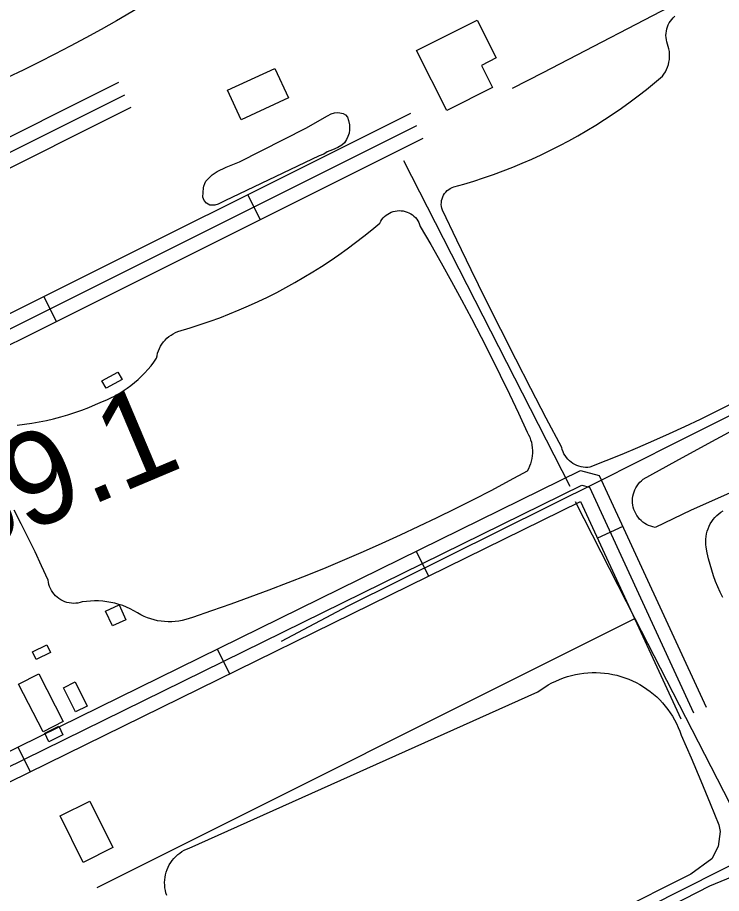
# Model space of a CAD drawing. Extents: x 3684037 to 3722149, y 433263 to 459021.
# Drawn here: x 3709731 to 3710488, y 446628 to 447571 of the extents above; entities that cross this region are included whole.
import ezdxf

# ---------------------------------------------------------------- set-up
doc = ezdxf.new("R2010")
doc.units = 0
for name, color, linetype in [('V-BLDG-OTLN', 7, 'Continuous'), ('V-DTCH-CNTR', 7, 'Continuous'), ('V-RIVR-EDGE', 7, 'Continuous'), ('V-ROAD-CNTR', 7, 'Continuous'), ('V-SITE-VEGE', 7, 'Continuous'), ('V-SURV-IDEN', 7, 'Continuous'), ('V-TOPO-SHOR', 7, 'Continuous')]:
    doc.layers.add(name, color=color, linetype=linetype)

msp = doc.modelspace()

# ---------------------------------------------------------------- linework, layer by layer
at = {"layer": 'V-BLDG-OTLN'}
for points in [[(3710160.14, 447535.34), (3710225.34, 447568.03), (3710245.8, 447527.21), (3710229.89, 447519.23), (3710241.91, 447495.25), (3710192.63, 447470.54)], [(3710022.27, 447484.12), (3709971.47, 447460.65), (3709956.8, 447492.43), (3710007.6, 447515.89)], [(3709821.74, 447179.54), (3709838.9, 447188.96), (3709843.27, 447181.01), (3709826.11, 447171.59)], [(3709840.15, 446938.43), (3709847.53, 446922.51), (3709833, 446915.77), (3709825.62, 446931.7)], [(3709746.83, 446887.92), (3709762.29, 446895.54), (3709766.41, 446887.17), (3709750.95, 446879.55)], [(3709753.66, 446864.2), (3709780.12, 446812.93), (3709758.49, 446801.77), (3709732.05, 446853.05)], [(3709793.02, 446855.47), (3709805.79, 446829.38), (3709793.17, 446823.2), (3709780.4, 446849.29)], [(3709779.71, 446798.48), (3709764.71, 446791.09), (3709760.13, 446800.39), (3709775.13, 446807.78)], [(3709808.69, 446727.22), (3709833.56, 446677.12), (3709801.66, 446661.28), (3709776.79, 446711.38)]]:
    msp.add_lwpolyline(points, close=True, dxfattribs=at)
at = {"layer": 'V-DTCH-CNTR'}
for points in [[(3711738.85, 448225.34), (3711634.88, 448178.53), (3711401.35, 448059.89), (3711217.06, 447971.71), (3711019.39, 447874.27), (3710839.68, 447790.58), (3710653.55, 447694.39), (3710450.58, 447591.78), (3710296.04, 447511.28), (3710263.03, 447494.22)], [(3710996.34, 447387.99), (3710916.12, 447349.01), (3710835.98, 447309.87), (3710755.93, 447270.57), (3710675.95, 447231.11), (3710596.05, 447191.48), (3710516.24, 447151.69), (3710436.5, 447111.73), (3710356.85, 447071.62), (3710086.14, 446937.02), (3710014.49, 446899.02)]]:
    msp.add_lwpolyline(points, dxfattribs=at)
at = {"layer": 'V-RIVR-EDGE'}
msp.add_spline([(3707057.63, 450460), (3707081.52, 450431), (3707105.39, 450392.51), (3707125.2, 450359), (3707163.49, 450300.12), (3707183.76, 450270.23), (3707206.7, 450223.15), (3707227.4, 450181.5), (3707252.17, 450142.1), (3707265.67, 450117.2), (3707275.12, 450098.64), (3707318.38, 450037.94), (3707353.07, 449985.41), (3707385.06, 449939.66), (3707406.23, 449908.41), (3707430.1, 449871.27), (3707455.78, 449833.68), (3707495.45, 449785.2), (3707517.08, 449753.49), (3707534.2, 449727.23), (3707562.13, 449687.82), (3707582.83, 449647.07), (3707592.72, 449623.99), (3707603.99, 449607.68), (3707632.37, 449565.11), (3707692.27, 449470.46), (3707727.83, 449403.91), (3707751.67, 449355.47), (3707768.33, 449325.13), (3707817.4, 449240), (3707854.79, 449182.03), (3707880.91, 449141.73), (3707898.94, 449116.36), (3707960.23, 449034.82), (3707990.86, 448990.44), (3708021.04, 448942.43), (3708046.24, 448893.54), (3708087.2, 448819.73), (3708107.48, 448788.94), (3708130.45, 448754.06), (3708144.4, 448727.8), (3708155.18, 448700.19), (3708176.37, 448674.82), (3708204.31, 448634.06), (3708224.57, 448599.19), (3708242.58, 448567.5), (3708259.67, 448533.09), (3708300.54, 448421.76), (3708313.13, 448390.98), (3708333.36, 448345.26), (3708350.46, 448310.4), (3708400.43, 448222.56), (3708436, 448162.79), (3708462.58, 448121.12), (3708493.64, 448064.07), (3708520.62, 448004.32), (3708547.17, 447952.26), (3708560.65, 447921.03), (3708599.29, 447820.1), (3708618.62, 447774.38), (3708636.6, 447732.29), (3708686.04, 447611.44), (3708708.97, 447557.58), (3708728.76, 447517.74), (3708790.87, 447400.93), (3708813.79, 447342.99), (3708823.69, 447322.62), (3708832.7, 447310.39), (3708843.99, 447304.94), (3708854.83, 447299.94), (3708866.57, 447292.22), (3708878.28, 447274.56), (3708903.02, 447223.86), (3708928.62, 447154.16), (3708946.56, 447092.62), (3708972.63, 447032.42), (3709004.55, 446957.28), (3709022.09, 446919.26), (3709036.9, 446872.65), (3709065.65, 446798.42), (3709084.55, 446762.2), (3709116.06, 446705.15), (3709133.17, 446676.17), (3709190.81, 446579.27), (3709228.65, 446520.4), (3709242.18, 446506.8), (3709273.72, 446461.5), (3709296.22, 446418.04), (3709323.65, 446357.84), (3709346.13, 446307.14), (3709405.05, 446179.94), (3709417.62, 446143.28), (3709426.98, 446089), (3709431.45, 446069.09), (3709442.24, 446043.29), (3709459.81, 446017.93), (3709485.03, 445975.81), (3709516.54, 445917.41), (3709528.22, 445886.18), (3709547.07, 445830.07), (3709579.84, 445736.39), (3709592.41, 445699.28), (3709614.43, 445642.25), (3709638.73, 445596.07), (3709660.32, 445552.16), (3709689.1, 445487.43), (3709716.1, 445435.36), (3709727.8, 445413.18), (3709766.95, 445336.67), (3709796.19, 445272.84), (3709817.77, 445223.5), (3709885.21, 445070.05), (3709914.01, 445011.65), (3709955.32, 444895.8), (3709967.01, 444870), (3709990.89, 444833.77), (3710021.5, 444778.98), (3710062.05, 444721.45), (3710099, 444671.17), (3710125.54, 444614.59), (3710149.37, 444558.91), (3710206.48, 444434.88), (3710232.57, 444377.84), (3710255.95, 444325.79), (3710301.83, 444226.65), (3710336.44, 444144.73), (3710353.07, 444103.09), (3710397.08, 443983.15), (3710422.25, 443922.96), (3710475.81, 443823.35), (3710506.44, 443776.25), (3710521.29, 443745.01), (3710531.13, 443701.58), (3710571.1, 443591.61), (3710592.23, 443543.17), (3710610.23, 443506.96), (3710643.1, 443453.52), (3710685.41, 443374.74), (3710721.42, 443310.44), (3710726.82, 443298.22), (3710725.87, 443280.14), (3710724.91, 443258.89), (3710728.49, 443241.7), (3710736.59, 443228.11), (3710746.51, 443216.79), (3710761.87, 443209.97), (3710784.47, 443208.1), (3710799.86, 443212.58), (3710819.78, 443223.39), (3710828.83, 443224.27), (3710831.98, 443222), (3710845.47, 443189.86), (3710847.7, 443178.55), (3710844.52, 443169.52), (3710837.71, 443158.23), (3710824.1, 443142.44), (3710796, 443115.83), (3710790.11, 443110.87), (3710787.84, 443107.71), (3710786.47, 443099.58), (3710789.13, 443080.58), (3710800.82, 443053.87), (3710807.11, 443036.22), (3710810.72, 443032.6), (3710815.22, 443023.09), (3710815.19, 443014.5), (3710814.27, 443006.82), (3710817.86, 442996.41), (3710822.81, 442987.35), (3710832.3, 442981.9), (3710839.97, 442976.46), (3710855.3, 442958.33), (3710863.4, 442945.65), (3710869.69, 442927.55), (3710881.85, 442907.17)], degree=3, dxfattribs=at)
at = {"layer": 'V-ROAD-CNTR'}
for p, q in [((3709978.43, 447380.12), (3709991.85, 447353.29)), ((3709759.12, 447270.44), (3709772.53, 447243.61)), ((3710382.11, 447022.78), (3710354.86, 447010.23)), ((3710159.91, 446996.44), (3710173.15, 446969.52)), ((3709945.62, 446891.08), (3709958.86, 446864.15)), ((3709731.32, 446785.71), (3709744.56, 446758.79))]:
    msp.add_line(p, q, dxfattribs=at)
for points in [[(3709202.54, 447175.35), (3709342.81, 447252.21), (3709839.71, 447500.98)], [(3709209.75, 447162.2), (3709349.77, 447238.92), (3709846.42, 447487.56)], [(3709216.96, 447149.04), (3709356.74, 447225.63), (3709853.14, 447474.15)], [(3709276.63, 447029.16), (3710153.88, 447467.86)], [(3709283.33, 447015.74), (3710160.59, 447454.44)], [(3709290.04, 447002.33), (3710167.3, 447441.03)], [(3709435.99, 446667.96), (3709689.08, 446764.94), (3710336.4, 447083.21), (3710356.78, 447077.78), (3710471.63, 446828.37)], [(3709441.35, 446653.95), (3709695.08, 446751.18), (3710337.97, 447067.27), (3710346.11, 447065.1), (3710458.01, 446822.1)], [(3709446.72, 446639.94), (3709701.09, 446737.42), (3710336.6, 447049.88), (3710444.38, 446815.83)]]:
    msp.add_lwpolyline(points, dxfattribs=at)
at = {"layer": 'V-SITE-VEGE'}
for points in [[(3709886.12, 447596.4), (3709869.98, 447586.52), (3709853.73, 447576.83), (3709837.38, 447567.31), (3709820.91, 447557.99), (3709804.34, 447548.85), (3709787.67, 447539.9), (3709770.9, 447531.14), (3709754.03, 447522.57), (3709737.06, 447514.18), (3709720, 447506)], [(3710299.62, 447139.52), (3710283.11, 447171.22), (3710266.78, 447203.02), (3710250.64, 447234.92), (3710234.69, 447266.91), (3710218.92, 447298.99), (3710203.34, 447331.17), (3710187.95, 447363.43), (3710187.35, 447365.42), (3710186.96, 447367.46), (3710186.8, 447369.53), (3710186.86, 447371.61), (3710187.14, 447373.67), (3710187.63, 447375.68), (3710188.35, 447377.64), (3710189.26, 447379.5), (3710190.37, 447381.26), (3710191.67, 447382.88), (3710193.13, 447384.36), (3710194.74, 447385.67), (3710196.48, 447386.8), (3710198.33, 447387.75), (3710200.27, 447388.49), (3710210.99, 447391.5), (3710221.65, 447394.72), (3710232.25, 447398.14), (3710242.78, 447401.77), (3710253.24, 447405.61), (3710263.62, 447409.64), (3710273.91, 447413.89), (3710284.13, 447418.32), (3710294.25, 447422.96), (3710304.29, 447427.79), (3710314.22, 447432.82), (3710324.06, 447438.04), (3710333.8, 447443.45), (3710343.42, 447449.05), (3710352.94, 447454.83), (3710362.34, 447460.8), (3710371.63, 447466.95), (3710380.79, 447473.28), (3710389.83, 447479.79), (3710398.74, 447486.47), (3710407.51, 447493.33), (3710416.15, 447500.35), (3710424.66, 447507.54), (3710426.33, 447509.83), (3710427.82, 447512.24), (3710429.11, 447514.77), (3710430.2, 447517.39), (3710431.07, 447520.08), (3710431.73, 447522.84), (3710432.17, 447525.64), (3710432.39, 447528.47), (3710432.38, 447531.3), (3710432.15, 447534.13), (3710431.69, 447536.93), (3710431.01, 447539.68), (3710429.42, 447544.6), (3710428.91, 447546.87), (3710428.6, 447549.18), (3710428.49, 447551.52), (3710428.58, 447553.85), (3710428.87, 447556.16), (3710429.37, 447558.44), (3710430.05, 447560.67), (3710430.93, 447562.84), (3710431.98, 447564.92), (3710433.22, 447566.9), (3710434.62, 447568.76), (3710436.17, 447570.5), (3710437.87, 447572.1)], [(3710127.39, 447357.94), (3710129.16, 447359.19), (3710131.04, 447360.28), (3710133.01, 447361.19), (3710135.06, 447361.91), (3710137.17, 447362.44), (3710139.32, 447362.76), (3710141.48, 447362.89), (3710143.65, 447362.81), (3710145.81, 447362.53), (3710147.92, 447362.04), (3710149.99, 447361.37), (3710151.98, 447360.5), (3710153.88, 447359.45), (3710155.67, 447358.23), (3710157.35, 447356.84), (3710158.88, 447355.3), (3710160.27, 447353.63), (3710161.49, 447351.84)], [(3709730.48, 447131.95), (3709738.38, 447132.91), (3709746.25, 447134.08), (3709754.09, 447135.47), (3709761.89, 447137.06), (3709769.64, 447138.87), (3709777.35, 447140.89), (3709784.99, 447143.11), (3709792.57, 447145.54), (3709800.08, 447148.18), (3709807.52, 447151.01), (3709814.87, 447154.05), (3709822.15, 447157.29), (3709826.81, 447159.23), (3709831.4, 447161.35), (3709835.89, 447163.66), (3709840.29, 447166.14), (3709844.59, 447168.8), (3709848.77, 447171.63), (3709852.85, 447174.62), (3709856.79, 447177.78), (3709860.61, 447181.09), (3709864.29, 447184.55), (3709867.84, 447188.15), (3709871.23, 447191.89), (3709874.48, 447195.77), (3709877.56, 447199.77), (3709880.48, 447203.89), (3709880.93, 447206.62), (3709881.58, 447209.3), (3709882.45, 447211.92), (3709883.52, 447214.47), (3709884.79, 447216.92), (3709886.24, 447219.27), (3709887.88, 447221.49), (3709889.69, 447223.58), (3709891.65, 447225.52), (3709893.77, 447227.3), (3709896.01, 447228.91), (3709898.38, 447230.34), (3709900.85, 447231.57), (3709903.41, 447232.61), (3709916.74, 447236.67), (3709927.37, 447240.11), (3709937.94, 447243.76), (3709948.43, 447247.61), (3709958.85, 447251.65), (3709969.18, 447255.9), (3709979.44, 447260.35), (3709989.6, 447264.99), (3709999.68, 447269.83), (3710009.66, 447274.85), (3710019.54, 447280.08), (3710029.32, 447285.49), (3710038.99, 447291.08), (3710048.55, 447296.86), (3710058, 447302.83), (3710067.34, 447308.98), (3710076.55, 447315.29), (3710085.64, 447321.8), (3710094.61, 447328.47), (3710103.44, 447335.31), (3710112.14, 447342.33), (3710120.7, 447349.51), (3710121.71, 447351.43), (3710122.9, 447353.25), (3710124.25, 447354.95), (3710125.75, 447356.52), (3710127.39, 447357.94)], [(3710161.49, 447351.84), (3710162.54, 447349.93), (3710163.4, 447347.94), (3710164.08, 447345.88), (3710175.52, 447326.25), (3710186.76, 447306.51), (3710197.81, 447286.66), (3710208.68, 447266.7), (3710219.35, 447246.65), (3710229.83, 447226.49), (3710240.11, 447206.23), (3710250.2, 447185.88), (3710260.09, 447165.43), (3710269.79, 447144.89), (3710279.29, 447124.25), (3710280.66, 447121.67), (3710281.84, 447119.01), (3710282.83, 447116.26), (3710283.64, 447113.45), (3710284.24, 447110.59), (3710284.64, 447107.69), (3710284.83, 447104.77), (3710284.83, 447101.85), (3710284.62, 447098.93), (3710284.2, 447096.04), (3710283.58, 447093.18), (3710282.77, 447090.37), (3710281.76, 447087.62), (3710280.56, 447084.96), (3710279.18, 447082.38), (3710259.96, 447071.95), (3710240.64, 447061.71), (3710221.21, 447051.67), (3710201.69, 447041.83), (3710182.07, 447032.18), (3710162.35, 447022.72), (3710142.54, 447013.47), (3710122.64, 447004.42), (3710102.64, 446995.56), (3710082.56, 446986.91), (3710062.4, 446978.46), (3710042.15, 446970.21), (3710021.82, 446962.17), (3710001.4, 446954.33), (3709980.91, 446946.69), (3709960.35, 446939.26), (3709939.71, 446932.04), (3709919, 446925.02), (3709915.42, 446923.72), (3709911.77, 446922.61), (3709908.06, 446921.72), (3709904.31, 446921.04), (3709900.53, 446920.57), (3709896.72, 446920.32), (3709892.91, 446920.28), (3709889.1, 446920.46), (3709885.31, 446920.85), (3709881.55, 446921.46), (3709877.83, 446922.28), (3709874.16, 446923.31), (3709870.55, 446924.55), (3709867.02, 446925.99), (3709863.58, 446927.63), (3709859.88, 446930.02), (3709856.06, 446932.22), (3709852.13, 446934.22), (3709848.1, 446936.02), (3709843.99, 446937.61), (3709839.81, 446939), (3709835.55, 446940.17), (3709831.25, 446941.12), (3709826.9, 446941.85), (3709822.52, 446942.36), (3709818.12, 446942.65), (3709813.71, 446942.72), (3709809.31, 446942.56), (3709804.91, 446942.17), (3709800.55, 446941.57), (3709798.25, 446940.91), (3709795.91, 446940.44), (3709793.54, 446940.17), (3709791.15, 446940.11), (3709788.76, 446940.25), (3709786.4, 446940.6), (3709784.07, 446941.14), (3709781.8, 446941.89), (3709779.6, 446942.82), (3709777.49, 446943.93), (3709775.48, 446945.23), (3709773.59, 446946.68), (3709771.83, 446948.3), (3709770.21, 446950.06), (3709768.75, 446951.95), (3709767.46, 446953.96), (3709766.35, 446956.07), (3709765.41, 446958.27), (3709764.67, 446960.54), (3709764.12, 446962.86), (3709763.78, 446965.22), (3709756.82, 446980.46), (3709749.67, 446995.6)], [(3710498.4, 447154.36), (3710481.89, 447146.1), (3710465.27, 447138.02), (3710448.58, 447130.13), (3710431.8, 447122.41), (3710414.94, 447114.88), (3710397.99, 447107.54), (3710380.97, 447100.37), (3710363.87, 447093.4), (3710346.69, 447086.6), (3710344.31, 447086.4), (3710341.91, 447086.4), (3710339.52, 447086.6), (3710337.17, 447087.02), (3710334.85, 447087.64), (3710332.6, 447088.46), (3710330.43, 447089.47), (3710328.35, 447090.67), (3710326.39, 447092.05), (3710324.56, 447093.59), (3710322.86, 447095.29), (3710321.33, 447097.13), (3710319.95, 447099.09), (3710318.76, 447101.17), (3710317.75, 447103.34), (3710316.94, 447105.59), (3710316.32, 447107.91), (3710299.62, 447139.52)], [(3710512.85, 447066.04), (3710455.53, 447040.34), (3710416.76, 447021.85), (3710414.4, 447022.34), (3710412.08, 447023.03), (3710409.83, 447023.9), (3710407.66, 447024.96), (3710405.58, 447026.2), (3710403.61, 447027.61), (3710401.77, 447029.18), (3710400.07, 447030.89), (3710398.52, 447032.74), (3710397.12, 447034.71), (3710395.89, 447036.8), (3710394.85, 447038.98), (3710393.98, 447041.23), (3710393.31, 447043.55), (3710392.83, 447045.92), (3710392.56, 447048.32), (3710392.48, 447050.74), (3710392.6, 447053.15), (3710392.93, 447055.55), (3710393.45, 447057.91), (3710394.17, 447060.22), (3710395.08, 447062.45), (3710396.17, 447064.61), (3710397.44, 447066.67), (3710398.88, 447068.61), (3710400.47, 447070.43), (3710402.21, 447072.11), (3710404.08, 447073.64), (3710438.93, 447093.05), (3710473.88, 447112.29), (3710508.93, 447131.34)], [(3709749.67, 446995.6), (3709742.34, 447010.67), (3709734.84, 447025.64), (3709727.15, 447040.53)], [(3710489.71, 446946.31), (3710486.88, 446952.03), (3710484.26, 446957.84), (3710481.84, 446963.73), (3710479.64, 446969.72), (3710477.64, 446975.77), (3710475.85, 446981.9), (3710474.29, 446988.08), (3710472.94, 446994.31), (3710471.81, 447000.59), (3710471.44, 447003.44), (3710471.29, 447006.3), (3710471.35, 447009.18), (3710471.62, 447012.04), (3710472.12, 447014.87), (3710472.82, 447017.66), (3710473.73, 447020.39), (3710474.84, 447023.04), (3710476.15, 447025.6), (3710477.65, 447028.05), (3710479.33, 447030.38), (3710481.18, 447032.58), (3710483.18, 447034.64), (3710485.34, 447036.54), (3710487.64, 447038.27), (3710490.05, 447039.82)], [(3710301.89, 446852.35), (3710305.82, 446854.52), (3710309.85, 446856.5), (3710313.96, 446858.3), (3710318.15, 446859.91), (3710322.41, 446861.33), (3710326.73, 446862.55), (3710331.1, 446863.58), (3710335.51, 446864.4), (3710339.95, 446865.03), (3710344.42, 446865.45), (3710348.9, 446865.66), (3710353.39, 446865.67), (3710357.87, 446865.48), (3710362.35, 446865.09), (3710366.79, 446864.48), (3710371.21, 446863.68), (3710375.58, 446862.68), (3710379.91, 446861.48), (3710384.17, 446860.08), (3710388.37, 446858.49), (3710392.49, 446856.72), (3710396.53, 446854.75), (3710400.47, 446852.6), (3710404.31, 446850.28), (3710408.04, 446847.78), (3710411.65, 446845.12), (3710415.14, 446842.29), (3710418.49, 446839.31), (3710421.71, 446836.18), (3710424.78, 446832.91), (3710427.7, 446829.5), (3710430.45, 446825.96), (3710433.05, 446822.3), (3710435.47, 446818.52), (3710437.72, 446814.64), (3710439.79, 446810.66), (3710441.68, 446806.58), (3710443.38, 446802.43), (3710444.89, 446798.2), (3710455.5, 446773.74), (3710465.9, 446749.19), (3710476.1, 446724.56), (3710485.27, 446701.86)], [(3709891.45, 446625.61), (3709890.58, 446628.32), (3709889.91, 446631.08), (3709889.44, 446633.89), (3709889.17, 446636.72), (3709889.1, 446639.57), (3709889.23, 446642.41), (3709889.57, 446645.24), (3709890.1, 446648.03), (3709890.84, 446650.79), (3709891.76, 446653.48), (3709892.88, 446656.1), (3709894.18, 446658.63), (3709895.65, 446661.07), (3709897.3, 446663.39), (3709899.1, 446665.59), (3709901.06, 446667.66), (3709903.16, 446669.59), (3709905.39, 446671.35), (3709907.75, 446672.96), (3709910.21, 446674.4), (3709912.76, 446675.65), (3709915.4, 446676.73), (3710290.75, 446844.81), (3710294.35, 446847.49), (3710298.07, 446850.01), (3710301.89, 446852.35)], [(3710485.27, 446701.86), (3710486.66, 446694.46), (3710484.5, 446678.24), (3710477.94, 446665.04), (3710455.11, 446648.58), (3710286.78, 446564)], [(3710253.42, 446521.95), (3710475.74, 446635.9), (3710499.98, 446645.94), (3710508.69, 446641.58), (3710514.84, 446625.2)]]:
    msp.add_lwpolyline(points, dxfattribs=at)
at = {"layer": 'V-TOPO-SHOR'}
for p, q in [((3710145.95, 447416.77), (3710325.14, 447066.41)), ((3709816.54, 446634.2), (3710395.14, 446923.9))]:
    msp.add_line(p, q, dxfattribs=at)
for points in [[(3710055.38, 447421.86), (3709954.03, 447373.46), (3709946.89, 447369.71), (3709943.28, 447368.82), (3709938.98, 447368.64), (3709937.7, 447368.77), (3709934.12, 447370.91), (3709931.48, 447373.61), (3709930.37, 447377.34), (3709930.54, 447382.34), (3709931.06, 447387.22), (3709931.32, 447389.19), (3709932.28, 447391.97), (3709933.59, 447394.39), (3709935.6, 447396.69), (3709938.07, 447399.22), (3709940.18, 447401.29), (3709945.58, 447405.06), (3709955.16, 447409.47), (3709969.52, 447415.46), (3710040.97, 447451.56), (3710064.26, 447464.88), (3710068.12, 447466.92), (3710071.97, 447468.27), (3710074.77, 447468.59), (3710077.78, 447468.2), (3710081.26, 447467.46), (3710083.8, 447465.8), (3710085.74, 447463.46), (3710086.98, 447459.84), (3710087.97, 447455.29), (3710088.14, 447449.95), (3710087.51, 447446.12), (3710086.31, 447442.53), (3710084.76, 447439.41), (3710082.62, 447435.72), (3710079.92, 447433.31), (3710075.59, 447430.69), (3710069.86, 447428.32), (3710063.91, 447426.06), (3710060.28, 447423.78), (3710055.38, 447421.86)], [(3710330.75, 447049.67), (3710395.14, 446923.9), (3710524.38, 446671.44), (3710609.58, 446505.02), (3710703.8, 446318.69)], [(3709842.96, 446327.21), (3710141.44, 446478.23), (3710524.38, 446671.44)]]:
    msp.add_lwpolyline(points, dxfattribs=at)

# ---------------------------------------------------------------- texts
at = {"layer": 'V-SURV-IDEN'}
msp.add_text('844+89.1', height=100, rotation=22.88389, dxfattribs=at).set_placement((3709393.93, 446869.52))

doc.saveas('drawing.dxf')
